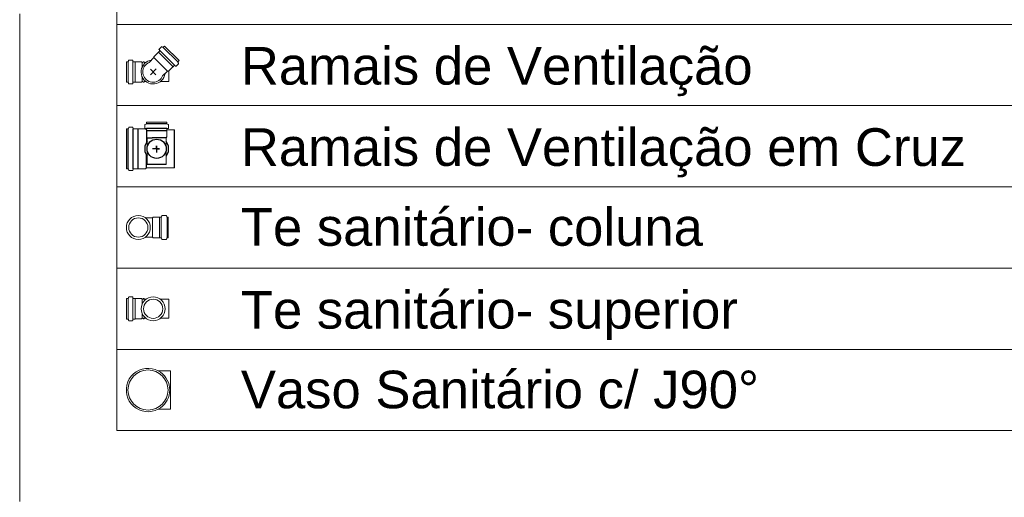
# Model space of a CAD drawing. Header units: millimetres. Extents: x 567 to 934, y -1 to 364.
# Tile 309 of 656: x 708.32 to 713.55, y 218.57 to 221.1. Entities that reach past the tile are written whole.
import ezdxf

# ---------------------------------------------------------------- set-up
doc = ezdxf.new("R2010")
doc.units = ezdxf.units.MM
doc.header["$MEASUREMENT"] = 0
doc.linetypes.add('NULL', pattern=[0])
for name, color, linetype, lineweight in [('DI-Tabelas', 7, 'Continuous', 13), ('Simbolos', 14, 'Continuous', 20), ('Simbolos_int', 14, 'Continuous', 15)]:
    doc.layers.add(name, color=color, linetype=linetype, lineweight=lineweight)
doc.layers.add('SIMBOLOS-INT', color=7, linetype='Continuous')
doc.styles.add('Arial', font='arial.ttf')

msp = doc.modelspace()

# ---------------------------------------------------------------- linework, layer by layer
at = {"layer": 'DI-Tabelas'}
for p, q in [((708.8379, 221.0796), (708.8379, 221.5116)), ((708.3214, 221.1354), (708.3214, 220.7034)), ((709.4459, 221.0796), (708.8379, 221.0796)), ((708.8379, 220.6476), (708.8379, 221.0796)), ((715.5079, 221.0796), (709.4459, 221.0796)), ((708.3214, 220.7034), (708.3214, 220.2714)), ((709.4459, 220.6476), (708.8379, 220.6476)), ((708.8379, 220.2156), (708.8379, 220.6476)), ((715.5079, 220.6476), (709.4459, 220.6476)), ((708.3214, 220.2714), (708.3214, 219.8394)), ((709.4459, 220.2156), (708.8379, 220.2156)), ((708.8379, 219.7836), (708.8379, 220.2156)), ((715.5079, 220.2156), (709.4459, 220.2156)), ((708.3214, 219.8394), (708.3214, 219.4074)), ((709.4459, 219.7836), (708.8379, 219.7836)), ((708.8379, 219.3516), (708.8379, 219.7836)), ((715.5079, 219.7836), (709.4459, 219.7836)), ((708.3214, 219.4074), (708.3214, 218.9754)), ((709.4459, 219.3516), (708.8379, 219.3516)), ((708.8379, 218.9196), (708.8379, 219.3516)), ((715.5079, 219.3516), (709.4459, 219.3516)), ((708.3214, 218.9754), (708.3214, 218.5434)), ((709.4459, 218.9196), (708.8379, 218.9196)), ((715.5079, 218.9196), (709.4459, 218.9196))]:
    msp.add_line(p, q, dxfattribs=at)
at = {"layer": 'Simbolos'}
for p, q in [((709.0582, 220.9315), (709.0344, 220.9077)), ((709.0648, 220.9387), (709.0582, 220.932)), ((709.0582, 220.932), (709.0582, 220.9315)), ((709.0615, 220.9454), (709.0649, 220.9414)), ((709.0741, 220.9605), (709.0617, 220.9481)), ((709.0765, 220.9608), (709.0818, 220.9577)), ((709.0904, 220.9642), (709.0842, 220.9581)), ((709.0904, 220.9642), (709.1677, 220.8869)), ((708.8879, 220.7718), (708.8879, 220.8812)), ((708.8879, 220.8812), (708.8966, 220.8812)), ((708.9001, 220.8887), (708.8985, 220.8827)), ((708.902, 220.8901), (708.9195, 220.8901)), ((708.9215, 220.8883), (708.922, 220.8831)), ((708.924, 220.8812), (708.9334, 220.8812)), ((708.9334, 220.8812), (708.9338, 220.8808)), ((708.9338, 220.8808), (708.9674, 220.8808)), ((708.9674, 220.8808), (708.971, 220.8772)), ((708.971, 220.8772), (708.9762, 220.8772)), ((708.9762, 220.8772), (708.9764, 220.8802)), ((708.9764, 220.8802), (708.9823, 220.8802)), ((708.9826, 220.8772), (708.9823, 220.8802)), ((708.9826, 220.8772), (708.9917, 220.8772)), ((709.0344, 220.9026), (709.0087, 220.8769)), ((709.0344, 220.9077), (709.0344, 220.9026)), ((709.164, 220.8706), (709.1516, 220.8582)), ((709.1643, 220.873), (709.1612, 220.8783)), ((709.1677, 220.8869), (709.1616, 220.8807)), ((709.1061, 220.8309), (709.0804, 220.8052)), ((709.1112, 220.8309), (709.1061, 220.8309)), ((709.135, 220.8547), (709.1112, 220.8309)), ((709.1356, 220.8547), (709.135, 220.8547)), ((709.1422, 220.8613), (709.1356, 220.8547)), ((709.1489, 220.858), (709.1449, 220.8614)), ((708.8879, 220.7718), (708.8966, 220.7718)), ((708.9001, 220.7644), (708.8985, 220.7704)), ((708.902, 220.7629), (708.9195, 220.7629)), ((708.9215, 220.7648), (708.922, 220.77)), ((708.924, 220.7718), (708.9334, 220.7718)), ((708.9334, 220.7718), (708.9338, 220.7722)), ((708.9338, 220.7722), (708.9674, 220.7722)), ((708.9674, 220.7722), (708.971, 220.7758)), ((708.971, 220.7758), (708.9762, 220.7758)), ((708.9762, 220.7758), (708.9764, 220.7728)), ((708.9764, 220.7728), (708.9823, 220.7728)), ((708.9826, 220.7758), (708.9823, 220.7728)), ((708.9826, 220.7758), (708.9917, 220.7758)), ((709.0685, 220.7758), (709.1139, 220.7758)), ((709.1034, 220.5603), (708.994, 220.5603)), ((708.994, 220.5603), (708.994, 220.5516)), ((709.1034, 220.5603), (709.1034, 220.5516)), ((708.8879, 220.3116), (708.8879, 220.5246)), ((708.8879, 220.5246), (708.8967, 220.5246)), ((708.9002, 220.5319), (708.8987, 220.5261)), ((708.9022, 220.5334), (708.9211, 220.5334)), ((708.9231, 220.5316), (708.9235, 220.5264)), ((708.9255, 220.5246), (708.9497, 220.5246)), ((708.9497, 220.5246), (708.9502, 220.5241)), ((708.9502, 220.5241), (708.9897, 220.5241)), ((708.9851, 220.5462), (708.9851, 220.5286)), ((708.9865, 220.5481), (708.9925, 220.5497)), ((708.9869, 220.5266), (708.9921, 220.5262)), ((708.9897, 220.5241), (708.9941, 220.5197)), ((708.994, 220.5242), (708.994, 220.5148)), ((708.994, 220.5148), (708.9944, 220.5144)), ((708.9944, 220.5144), (708.9944, 220.4808)), ((709.1034, 220.5148), (709.103, 220.5144)), ((709.103, 220.5144), (709.103, 220.4808)), ((709.1034, 220.5242), (709.1034, 220.5148)), ((709.1034, 220.5197), (709.1439, 220.5197)), ((709.1108, 220.5481), (709.1048, 220.5497)), ((709.1104, 220.5266), (709.1052, 220.5262)), ((709.1123, 220.5462), (709.1123, 220.5286)), ((708.9944, 220.4808), (708.998, 220.4772)), ((708.998, 220.4772), (708.998, 220.3797)), ((709.103, 220.4808), (709.0994, 220.4772)), ((709.0994, 220.4772), (709.0994, 220.3797)), ((708.998, 220.3797), (708.998, 220.3343)), ((709.0994, 220.3797), (709.0994, 220.3343)), ((708.8879, 220.3116), (708.8967, 220.3116)), ((708.9002, 220.3043), (708.8987, 220.3101)), ((708.9022, 220.3028), (708.9211, 220.3028)), ((708.9231, 220.3046), (708.9235, 220.3098)), ((708.9255, 220.3116), (708.9497, 220.3116)), ((708.9497, 220.3116), (708.9502, 220.3121)), ((708.9502, 220.3121), (708.9897, 220.3121)), ((708.9897, 220.3121), (708.9941, 220.3165)), ((708.9941, 220.3165), (709.0065, 220.3165)), ((709.0065, 220.3165), (709.1439, 220.3165)), ((708.9899, 220.0503), (709.0272, 220.0503)), ((709.0308, 220.0539), (709.0272, 220.0503)), ((709.0644, 220.0539), (709.0308, 220.0539)), ((709.0648, 220.0543), (709.0644, 220.0539)), ((709.073, 220.0543), (709.0648, 220.0543)), ((709.0755, 220.0614), (709.075, 220.0561)), ((709.0993, 220.0632), (709.0775, 220.0632)), ((709.1013, 220.0617), (709.1028, 220.0558)), ((709.1103, 220.0543), (709.1048, 220.0543)), ((709.1103, 220.0543), (709.1103, 219.9449)), ((708.9899, 219.9489), (709.0272, 219.9489)), ((709.0308, 219.9453), (709.0272, 219.9489)), ((709.0644, 219.9453), (709.0308, 219.9453)), ((709.0648, 219.9449), (709.0644, 219.9453)), ((709.073, 219.9449), (709.0648, 219.9449)), ((709.0755, 219.9378), (709.075, 219.9431)), ((709.0993, 219.936), (709.0775, 219.936)), ((709.1013, 219.9375), (709.1028, 219.9434)), ((709.1103, 219.9449), (709.1048, 219.9449)), ((708.8879, 219.5129), (708.8879, 219.6223)), ((708.8879, 219.6223), (708.8966, 219.6223)), ((708.9001, 219.6297), (708.8985, 219.6238)), ((708.902, 219.6312), (708.9195, 219.6312)), ((708.9215, 219.6294), (708.922, 219.6241)), ((708.924, 219.6223), (708.9334, 219.6223)), ((708.9334, 219.6223), (708.9338, 219.6219)), ((708.9338, 219.6219), (708.9674, 219.6219)), ((708.9674, 219.6219), (708.971, 219.6183)), ((708.971, 219.6183), (708.9917, 219.6183)), ((708.9762, 219.6183), (708.9764, 219.6213)), ((708.9764, 219.6213), (708.9823, 219.6213)), ((708.9826, 219.6183), (708.9823, 219.6213)), ((709.0685, 219.6183), (709.1139, 219.6183)), ((708.8879, 219.5129), (708.8966, 219.5129)), ((708.9001, 219.5055), (708.8985, 219.5114)), ((708.9215, 219.5058), (708.922, 219.5111)), ((708.924, 219.5129), (708.9334, 219.5129)), ((708.9334, 219.5129), (708.9338, 219.5133)), ((708.9338, 219.5133), (708.9674, 219.5133)), ((708.9674, 219.5133), (708.971, 219.5169)), ((708.971, 219.5169), (708.9917, 219.5169)), ((708.9762, 219.5169), (708.9764, 219.5139)), ((708.9764, 219.5139), (708.9823, 219.5139)), ((708.9826, 219.5169), (708.9823, 219.5139)), ((709.0685, 219.5169), (709.1139, 219.5169)), ((708.902, 219.504), (708.9195, 219.504)), ((709.0573, 219.2372), (709.1228, 219.2372)), ((709.0573, 219.034), (709.1228, 219.034))]:
    msp.add_line(p, q, dxfattribs=at)
for points in [[(709.0617, 220.9481), (709.0615, 220.9479), (709.0613, 220.9476), (709.0612, 220.9473), (709.0611, 220.9469), (709.0611, 220.9466), (709.0611, 220.9463), (709.0612, 220.946), (709.0614, 220.9457), (709.0615, 220.9454)], [(709.0648, 220.9387), (709.065, 220.9389), (709.0652, 220.9392), (709.0653, 220.9395), (709.0654, 220.9398), (709.0654, 220.9402), (709.0654, 220.9405), (709.0653, 220.9408), (709.0651, 220.9411), (709.0649, 220.9414)], [(709.0765, 220.9608), (709.0762, 220.9609), (709.0759, 220.961), (709.0757, 220.9611), (709.0754, 220.9611), (709.0751, 220.961), (709.0748, 220.961), (709.0745, 220.9608), (709.0743, 220.9607), (709.0741, 220.9605)], [(709.0818, 220.9577), (709.0821, 220.9576), (709.0823, 220.9575), (709.0826, 220.9575), (709.0829, 220.9575), (709.0832, 220.9575), (709.0835, 220.9576), (709.0838, 220.9577), (709.084, 220.9579), (709.0842, 220.9581)], [(708.8966, 220.8812), (708.8969, 220.8813), (708.8971, 220.8813), (708.8974, 220.8814), (708.8977, 220.8816), (708.8979, 220.8817), (708.8981, 220.8819), (708.8983, 220.8822), (708.8984, 220.8824), (708.8985, 220.8827)], [(708.902, 220.8901), (708.9017, 220.8901), (708.9014, 220.8901), (708.9012, 220.8899), (708.9009, 220.8898), (708.9007, 220.8896), (708.9005, 220.8894), (708.9003, 220.8892), (708.9002, 220.8889), (708.9001, 220.8887)], [(708.9215, 220.8883), (708.9215, 220.8886), (708.9214, 220.8889), (708.9212, 220.8892), (708.921, 220.8895), (708.9208, 220.8897), (708.9205, 220.8899), (708.9202, 220.89), (708.9199, 220.8901), (708.9195, 220.8901)], [(708.922, 220.8831), (708.9221, 220.8827), (708.9222, 220.8824), (708.9223, 220.8821), (708.9225, 220.8819), (708.9228, 220.8817), (708.9231, 220.8815), (708.9234, 220.8813), (708.9237, 220.8813), (708.924, 220.8812)], [(709.0087, 220.8769), (709.0017, 220.8733), (708.9952, 220.8687), (708.9895, 220.8632), (708.9846, 220.857), (708.9807, 220.8501), (708.9778, 220.8428), (708.976, 220.835), (708.9754, 220.8272), (708.9758, 220.8193), (708.9775, 220.8115), (708.9802, 220.8041), (708.984, 220.7971), (708.9887, 220.7908), (708.9943, 220.7852), (709.0006, 220.7804), (709.0076, 220.7767), (709.015, 220.7739), (709.0228, 220.7723), (709.0307, 220.7718), (709.0386, 220.7725), (709.0463, 220.7743), (709.0537, 220.7772), (709.0605, 220.7811), (709.0668, 220.786), (709.0722, 220.7917), (709.0768, 220.7982), (709.0804, 220.8052)], [(709.1616, 220.8807), (709.1614, 220.8805), (709.1612, 220.8802), (709.1611, 220.88), (709.161, 220.8797), (709.161, 220.8794), (709.161, 220.8791), (709.161, 220.8788), (709.1611, 220.8786), (709.1612, 220.8783)], [(709.164, 220.8706), (709.1642, 220.8708), (709.1644, 220.871), (709.1645, 220.8713), (709.1646, 220.8716), (709.1646, 220.8719), (709.1646, 220.8721), (709.1645, 220.8724), (709.1645, 220.8727), (709.1643, 220.873)], [(709.1449, 220.8614), (709.1446, 220.8616), (709.1443, 220.8618), (709.144, 220.8619), (709.1437, 220.8619), (709.1433, 220.8619), (709.143, 220.8618), (709.1427, 220.8617), (709.1424, 220.8615), (709.1422, 220.8613)], [(709.1489, 220.858), (709.1492, 220.8579), (709.1495, 220.8577), (709.1498, 220.8576), (709.1501, 220.8576), (709.1505, 220.8576), (709.1508, 220.8577), (709.1511, 220.8578), (709.1514, 220.8579), (709.1516, 220.8582)], [(708.8985, 220.7704), (708.8984, 220.7706), (708.8983, 220.7709), (708.8981, 220.7711), (708.8979, 220.7713), (708.8977, 220.7715), (708.8974, 220.7716), (708.8971, 220.7718), (708.8969, 220.7718), (708.8966, 220.7718)], [(708.9001, 220.7644), (708.9002, 220.7641), (708.9003, 220.7639), (708.9005, 220.7636), (708.9007, 220.7634), (708.9009, 220.7633), (708.9012, 220.7631), (708.9014, 220.763), (708.9017, 220.763), (708.902, 220.7629)], [(708.9195, 220.7629), (708.9199, 220.763), (708.9202, 220.763), (708.9205, 220.7632), (708.9208, 220.7634), (708.921, 220.7636), (708.9212, 220.7638), (708.9214, 220.7641), (708.9215, 220.7644), (708.9215, 220.7648)], [(708.924, 220.7718), (708.9237, 220.7718), (708.9234, 220.7717), (708.9231, 220.7716), (708.9228, 220.7714), (708.9225, 220.7712), (708.9223, 220.7709), (708.9222, 220.7706), (708.9221, 220.7703), (708.922, 220.77)], [(708.9925, 220.5497), (708.9928, 220.5498), (708.993, 220.5499), (708.9932, 220.5501), (708.9935, 220.5503), (708.9936, 220.5505), (708.9938, 220.5508), (708.9939, 220.5511), (708.9939, 220.5513), (708.994, 220.5516)], [(709.1034, 220.5516), (709.1034, 220.5513), (709.1034, 220.5511), (709.1035, 220.5508), (709.1037, 220.5505), (709.1039, 220.5503), (709.1041, 220.5501), (709.1043, 220.5499), (709.1046, 220.5498), (709.1048, 220.5497)], [(708.8967, 220.5246), (708.897, 220.5246), (708.8973, 220.5247), (708.8976, 220.5248), (708.8978, 220.525), (708.8981, 220.5251), (708.8983, 220.5253), (708.8984, 220.5256), (708.8986, 220.5258), (708.8987, 220.5261)], [(708.9022, 220.5334), (708.9019, 220.5334), (708.9016, 220.5333), (708.9013, 220.5332), (708.9011, 220.5331), (708.9009, 220.5329), (708.9006, 220.5327), (708.9005, 220.5325), (708.9003, 220.5322), (708.9003, 220.5319)], [(708.9231, 220.5316), (708.923, 220.5319), (708.9229, 220.5322), (708.9228, 220.5325), (708.9225, 220.5328), (708.9223, 220.533), (708.922, 220.5332), (708.9217, 220.5333), (708.9214, 220.5334), (708.9211, 220.5334)], [(708.9235, 220.5265), (708.9236, 220.5261), (708.9237, 220.5258), (708.9239, 220.5255), (708.9241, 220.5253), (708.9243, 220.525), (708.9246, 220.5249), (708.9249, 220.5247), (708.9252, 220.5247), (708.9255, 220.5246)], [(708.9865, 220.5481), (708.9863, 220.548), (708.986, 220.5479), (708.9858, 220.5477), (708.9856, 220.5475), (708.9854, 220.5473), (708.9852, 220.547), (708.9851, 220.5467), (708.9851, 220.5465), (708.9851, 220.5462)], [(708.9851, 220.5286), (708.9851, 220.5283), (708.9852, 220.528), (708.9853, 220.5277), (708.9855, 220.5274), (708.9857, 220.5272), (708.986, 220.527), (708.9863, 220.5268), (708.9866, 220.5267), (708.9869, 220.5267)], [(708.994, 220.5242), (708.9939, 220.5245), (708.9939, 220.5249), (708.9937, 220.5252), (708.9935, 220.5254), (708.9933, 220.5257), (708.9931, 220.5259), (708.9928, 220.526), (708.9925, 220.5261), (708.9921, 220.5262)], [(709.1052, 220.5262), (709.1049, 220.5261), (709.1046, 220.526), (709.1043, 220.5259), (709.104, 220.5257), (709.1038, 220.5254), (709.1036, 220.5252), (709.1035, 220.5249), (709.1034, 220.5245), (709.1034, 220.5242)], [(709.1104, 220.5267), (709.1108, 220.5267), (709.1111, 220.5268), (709.1114, 220.527), (709.1116, 220.5272), (709.1118, 220.5274), (709.112, 220.5277), (709.1122, 220.528), (709.1122, 220.5283), (709.1123, 220.5286)], [(709.1123, 220.5462), (709.1122, 220.5465), (709.1122, 220.5467), (709.1121, 220.547), (709.1119, 220.5473), (709.1118, 220.5475), (709.1115, 220.5477), (709.1113, 220.5479), (709.1111, 220.548), (709.1108, 220.5481)], [(708.8987, 220.3101), (708.8986, 220.3104), (708.8984, 220.3107), (708.8983, 220.3109), (708.8981, 220.3111), (708.8978, 220.3113), (708.8976, 220.3114), (708.8973, 220.3115), (708.897, 220.3116), (708.8967, 220.3116)], [(708.9003, 220.3043), (708.9003, 220.304), (708.9005, 220.3038), (708.9006, 220.3035), (708.9009, 220.3033), (708.9011, 220.3032), (708.9013, 220.303), (708.9016, 220.3029), (708.9019, 220.3028), (708.9022, 220.3028)], [(708.9211, 220.3028), (708.9214, 220.3029), (708.9217, 220.3029), (708.922, 220.3031), (708.9223, 220.3032), (708.9225, 220.3035), (708.9228, 220.3037), (708.9229, 220.304), (708.923, 220.3043), (708.9231, 220.3047)], [(708.9255, 220.3116), (708.9252, 220.3116), (708.9249, 220.3115), (708.9246, 220.3114), (708.9243, 220.3112), (708.9241, 220.311), (708.9239, 220.3107), (708.9237, 220.3104), (708.9236, 220.3101), (708.9235, 220.3098)], [(709.073, 220.0543), (709.0734, 220.0543), (709.0737, 220.0544), (709.074, 220.0545), (709.0743, 220.0547), (709.0745, 220.0549), (709.0747, 220.0552), (709.0749, 220.0555), (709.075, 220.0558), (709.075, 220.0561)], [(709.0775, 220.0632), (709.0772, 220.0631), (709.0769, 220.0631), (709.0766, 220.0629), (709.0763, 220.0628), (709.076, 220.0625), (709.0758, 220.0623), (709.0757, 220.062), (709.0756, 220.0617), (709.0755, 220.0613)], [(709.1013, 220.0617), (709.1012, 220.062), (709.101, 220.0622), (709.1009, 220.0625), (709.1007, 220.0627), (709.1004, 220.0628), (709.1002, 220.063), (709.0999, 220.0631), (709.0996, 220.0632), (709.0993, 220.0632)], [(709.1029, 220.0558), (709.1029, 220.0555), (709.1031, 220.0552), (709.1032, 220.055), (709.1035, 220.0548), (709.1037, 220.0546), (709.1039, 220.0545), (709.1042, 220.0544), (709.1045, 220.0543), (709.1048, 220.0543)], [(709.075, 219.943), (709.075, 219.9434), (709.0749, 219.9437), (709.0747, 219.944), (709.0745, 219.9442), (709.0743, 219.9445), (709.074, 219.9446), (709.0737, 219.9448), (709.0734, 219.9448), (709.073, 219.9449)], [(709.0755, 219.9378), (709.0756, 219.9375), (709.0757, 219.9372), (709.0758, 219.9369), (709.076, 219.9366), (709.0763, 219.9364), (709.0766, 219.9362), (709.0769, 219.9361), (709.0772, 219.936), (709.0775, 219.936)], [(709.0993, 219.936), (709.0996, 219.936), (709.0999, 219.9361), (709.1002, 219.9362), (709.1004, 219.9363), (709.1007, 219.9365), (709.1009, 219.9367), (709.101, 219.9369), (709.1012, 219.9372), (709.1013, 219.9375)], [(709.1048, 219.9449), (709.1045, 219.9449), (709.1042, 219.9448), (709.1039, 219.9447), (709.1037, 219.9445), (709.1035, 219.9444), (709.1032, 219.9442), (709.1031, 219.9439), (709.1029, 219.9437), (709.1029, 219.9434)], [(708.8966, 219.6223), (708.8969, 219.6223), (708.8971, 219.6224), (708.8974, 219.6225), (708.8977, 219.6226), (708.8979, 219.6228), (708.8981, 219.623), (708.8983, 219.6232), (708.8984, 219.6235), (708.8985, 219.6238)], [(708.902, 219.6312), (708.9017, 219.6312), (708.9014, 219.6311), (708.9012, 219.631), (708.9009, 219.6308), (708.9007, 219.6307), (708.9005, 219.6305), (708.9003, 219.6302), (708.9002, 219.63), (708.9001, 219.6297)], [(708.9215, 219.6293), (708.9215, 219.6297), (708.9214, 219.63), (708.9212, 219.6303), (708.921, 219.6305), (708.9208, 219.6308), (708.9205, 219.6309), (708.9202, 219.6311), (708.9199, 219.6311), (708.9195, 219.6312)], [(708.922, 219.6241), (708.9221, 219.6238), (708.9222, 219.6235), (708.9223, 219.6232), (708.9225, 219.6229), (708.9228, 219.6227), (708.9231, 219.6225), (708.9234, 219.6224), (708.9237, 219.6223), (708.924, 219.6223)], [(708.8985, 219.5114), (708.8984, 219.5117), (708.8983, 219.5119), (708.8981, 219.5122), (708.8979, 219.5124), (708.8977, 219.5125), (708.8974, 219.5127), (708.8971, 219.5128), (708.8969, 219.5129), (708.8966, 219.5129)], [(708.9195, 219.504), (708.9199, 219.504), (708.9202, 219.5041), (708.9205, 219.5042), (708.9208, 219.5044), (708.921, 219.5046), (708.9212, 219.5049), (708.9214, 219.5052), (708.9215, 219.5055), (708.9215, 219.5058)], [(708.924, 219.5129), (708.9237, 219.5128), (708.9234, 219.5128), (708.9231, 219.5126), (708.9228, 219.5125), (708.9225, 219.5122), (708.9223, 219.512), (708.9222, 219.5117), (708.9221, 219.5114), (708.922, 219.511)], [(708.9001, 219.5055), (708.9002, 219.5052), (708.9003, 219.5049), (708.9005, 219.5047), (708.9007, 219.5045), (708.9009, 219.5043), (708.9012, 219.5042), (708.9014, 219.5041), (708.9017, 219.504), (708.902, 219.504)], [(709.0573, 219.2372), (709.0412, 219.2443), (709.0242, 219.2489), (709.0067, 219.2508), (708.9892, 219.2501), (708.9719, 219.2466), (708.9553, 219.2406), (708.9399, 219.2322), (708.9259, 219.2215), (708.9137, 219.2088), (708.9036, 219.1944), (708.8958, 219.1786), (708.8905, 219.1618), (708.8879, 219.1444), (708.8879, 219.1268), (708.8905, 219.1094), (708.8958, 219.0926), (708.9036, 219.0768), (708.9137, 219.0624), (708.9259, 219.0497), (708.9399, 219.039), (708.9553, 219.0305), (708.9719, 219.0245), (708.9892, 219.0211), (709.0067, 219.0203), (709.0242, 219.0223), (709.0412, 219.0269), (709.0573, 219.034)], [(709.0573, 219.034), (709.0691, 219.0412), (709.0799, 219.0498), (709.0896, 219.0596), (709.098, 219.0706), (709.1051, 219.0824), (709.1108, 219.095), (709.1148, 219.1082), (709.1173, 219.1218), (709.1181, 219.1356), (709.1173, 219.1494), (709.1148, 219.1629), (709.1108, 219.1761), (709.1051, 219.1887), (709.098, 219.2006), (709.0896, 219.2115), (709.0799, 219.2213), (709.0691, 219.2299), (709.0573, 219.2372)]]:
    msp.add_lwpolyline(points, dxfattribs=at)
for centre in [(708.9515, 219.9996), (709.0301, 219.5676)]:
    msp.add_circle(centre, 0.0636, dxfattribs=at)
at = {"layer": 'SIMBOLOS-INT'}
for p, q in [((708.8983, 220.3116), (708.8983, 220.5246)), ((708.9237, 220.3116), (708.9237, 220.5246)), ((708.9502, 220.3121), (708.9502, 220.5241)), ((709.1034, 220.5501), (708.994, 220.5501)), ((709.1034, 220.526), (708.994, 220.526)), ((708.9941, 220.5197), (708.9941, 220.4508)), ((709.103, 220.5144), (708.9944, 220.5144)), ((709.1439, 220.3165), (709.1439, 220.5197)), ((708.998, 220.4772), (709.0252, 220.4772)), ((709.0994, 220.4772), (709.0252, 220.4772)), ((709.0646, 220.4181), (709.0272, 220.4181)), ((709.0487, 220.4181), (709.0487, 220.4345)), ((709.0487, 220.4345), (709.0487, 220.3989)), ((709.0487, 220.4181), (709.0646, 220.4181)), ((708.9941, 220.3165), (708.9941, 220.3855)), ((709.0994, 220.3343), (708.998, 220.3343))]:
    msp.add_line(p, q, dxfattribs=at)
for points in [[(708.998, 220.4565), (708.993, 220.4488), (708.9891, 220.4405), (708.9865, 220.4318), (708.9852, 220.4227), (708.9852, 220.4135), (708.9865, 220.4045), (708.9891, 220.3957), (708.993, 220.3874), (708.998, 220.3797)], [(709.0994, 220.3797), (709.1043, 220.3874), (709.1082, 220.3957), (709.1108, 220.4045), (709.1121, 220.4135), (709.1121, 220.4227), (709.1108, 220.4318), (709.1082, 220.4405), (709.1043, 220.4488), (709.0994, 220.4565)]]:
    msp.add_lwpolyline(points, dxfattribs=at)
msp.add_circle((709.0487, 220.4181), 0.0511, dxfattribs=at)
at = {"layer": 'Simbolos_int'}
for p, q in [((709.1356, 220.8547), (709.0582, 220.932)), ((709.0661, 220.94), (709.1435, 220.8626)), ((709.0831, 220.957), (709.1605, 220.8796)), ((708.8981, 220.7718), (708.8981, 220.8812)), ((708.9222, 220.7718), (708.9222, 220.8812)), ((708.9338, 220.7722), (708.9338, 220.8808)), ((708.971, 220.8772), (708.971, 220.85)), ((709.1061, 220.8309), (709.0344, 220.9026)), ((709.0154, 220.8412), (709.0446, 220.812)), ((709.046, 220.8425), (709.0155, 220.812)), ((709.0301, 220.8265), (709.046, 220.8425)), ((709.1139, 220.7758), (709.1139, 220.8336)), ((708.971, 220.7758), (708.971, 220.8031)), ((709.0272, 220.0503), (709.0272, 219.9489)), ((709.0644, 220.0539), (709.0644, 219.9453)), ((709.073, 220.0543), (709.073, 219.9449)), ((709.1048, 220.0543), (709.1048, 219.9449)), ((708.8981, 219.5129), (708.8981, 219.6223)), ((708.9222, 219.5129), (708.9222, 219.6223)), ((708.9338, 219.5133), (708.9338, 219.6219)), ((708.971, 219.6183), (708.971, 219.5911)), ((709.1139, 219.5169), (709.1139, 219.6183)), ((708.971, 219.5169), (708.971, 219.5441)), ((709.1228, 219.034), (709.1228, 219.2372))]:
    msp.add_line(p, q, dxfattribs=at)
msp.add_lwpolyline([(709.0214, 220.8895), (709.0112, 220.8873), (709.0015, 220.8834), (708.9926, 220.8779), (708.9847, 220.8711), (708.978, 220.8631), (708.9727, 220.854), (708.969, 220.8443), (708.9669, 220.8341), (708.9665, 220.8236), (708.9679, 220.8133), (708.9709, 220.8033), (708.9755, 220.7939), (708.9815, 220.7854), (708.9889, 220.778), (708.9974, 220.7719), (709.0068, 220.7673), (709.0168, 220.7643), (709.0272, 220.763), (709.0376, 220.7634), (709.0478, 220.7655), (709.0576, 220.7692), (709.0666, 220.7745), (709.0746, 220.7811), (709.0814, 220.789), (709.0869, 220.798), (709.0908, 220.8076), (709.0931, 220.8178)], dxfattribs=at)
for centre, radius in [((708.9515, 219.9996), 0.0511), ((709.0301, 219.5676), 0.0511), ((709.0028, 219.1356), 0.1065)]:
    msp.add_circle(centre, radius, dxfattribs=at)

# ---------------------------------------------------------------- texts
at = {"layer": 'DI-Tabelas', "linetype": 'NULL', "char_height": 0.2, "attachment_point": 7, "line_spacing_factor": 0.6, "style": 'Arial'}
for s, insert, width in [('Ramais de Ventilação', (709.4959, 220.6976), 5.435061), ('Ramais de Ventilação em Cruz', (709.4959, 220.2656), 7.701524), ('Te sanitário- coluna', (709.4959, 219.8996), 4.906402), ('Te sanitário- superior', (709.4959, 219.4016), 5.278354), ('Vaso Sanitário c/ J90%%d', (709.4959, 219.0356), 5.483841)]:
    msp.add_mtext(s, dxfattribs=dict(at, insert=insert, width=width))

doc.saveas('drawing.dxf')
